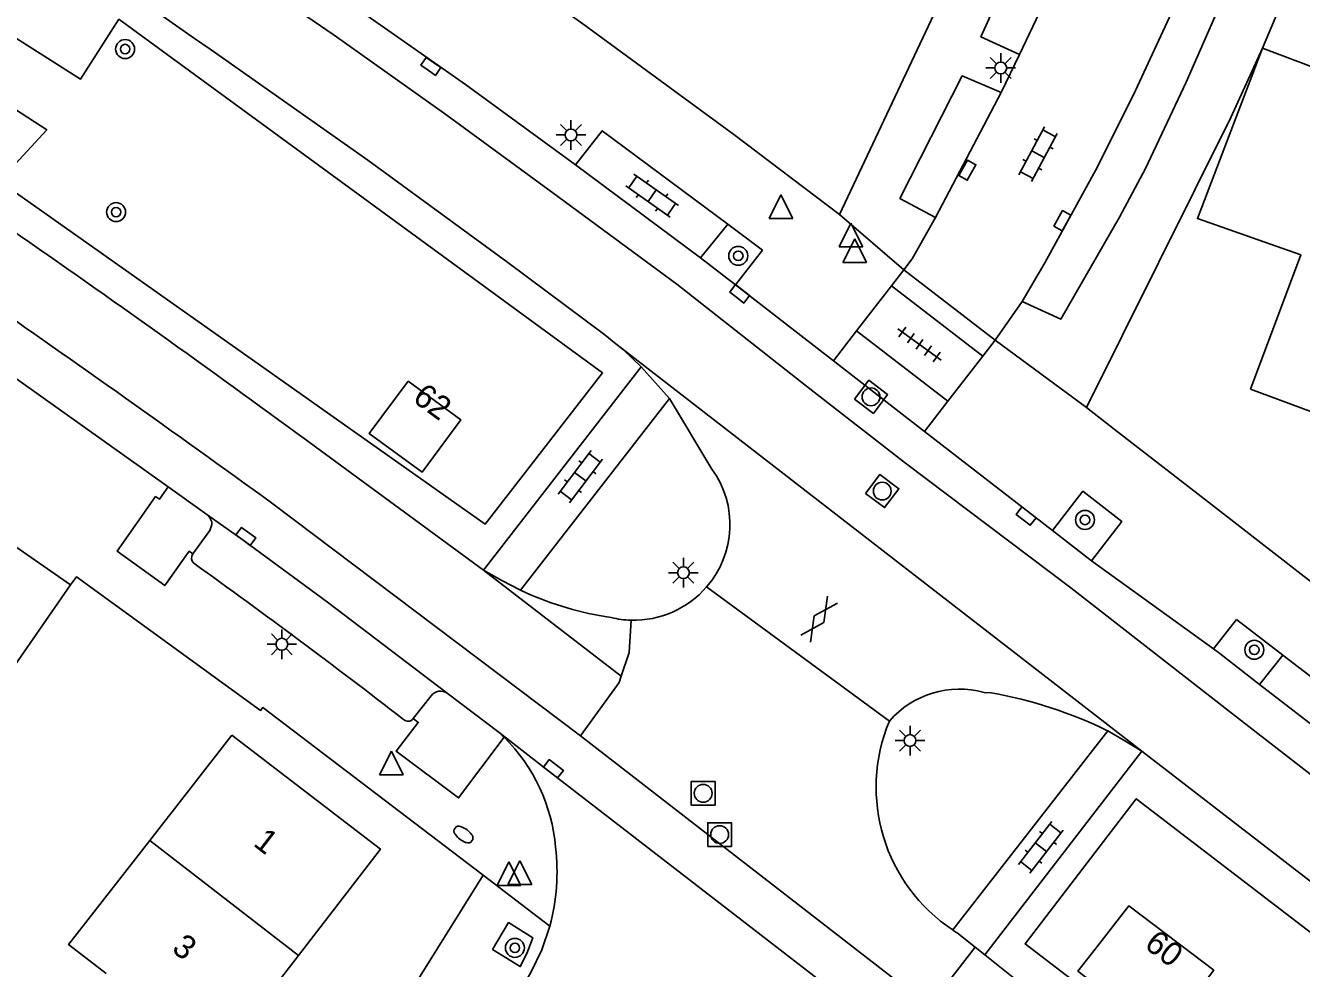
# Model space of a CAD drawing. Extents: x 128000 to 131008, y 398996 to 402500.
# Drawn here: x 128296.3 to 128350.2, y 400114.3 to 400154.1 of the extents above; entities that cross this region are included whole.
import ezdxf

# ---------------------------------------------------------------- set-up
doc = ezdxf.new("R2010")
doc.units = 0
for name, color, linetype in [('gg-afsc-muur', 7, 'Continuous'), ('gg-anno-huisnummerreeks BGT', 7, 'Continuous'), ('gg-bbg-bijgebouw', 7, 'Continuous'), ('gg-bbg-gedigitaliseerde bebouwing', 7, 'Continuous'), ('gg-bbg-hoofdgebouw', 7, 'Continuous'), ('gg-bbg-tussenscheiding', 7, 'Continuous'), ('gg-knt-verharding', 7, 'Continuous'), ('gg-knt-verharding nz', 7, 'Continuous'), ('gt-grn-groengrens', 7, 'Continuous'), ('gt-grn-groengrens NZ', 7, 'Continuous'), ('gt-grn-weggrens', 7, 'Continuous'), ('gt-grn-weggrens revisie', 7, 'Continuous'), ('gt-symb-boom', 7, 'Continuous'), ('gt-symb-brandkraan', 7, 'Continuous'), ('gt-symb-gesloten verharding', 7, 'Continuous'), ('gt-symb-klinker verharding', 7, 'Continuous'), ('gt-symb-kolk', 7, 'Continuous'), ('gt-symb-lichtmast', 7, 'Continuous'), ('gt-symb-rioolschacht', 7, 'Continuous'), ('gt-symb-tegel verharding', 7, 'Continuous'), ('gt-symb-waterafsluiter', 7, 'Continuous')]:
    doc.layers.add(name, color=color, linetype=linetype)

# ---------------------------------------------------------------- blocks, each defined once
blk = doc.blocks.new('gt0-KOLK')
at = {"layer": 'gt-symb-kolk'}
blk.add_lwpolyline([(0, 0), (0.375, 0), (0.375, 0.4), (-0.375, 0.4), (-0.375, 0), (0, 0)], dxfattribs=at)
blk = doc.blocks.new('gt0-LMAST')
at = {"layer": 'gt-symb-lichtmast'}
for p, q in [((-0.005, 0.246), (-0.005, 0.621)), ((-0.182, 0.173), (-0.447, 0.438)), ((0.172, 0.173), (0.437, 0.438)), ((-0.255, -0.004), (-0.63, -0.004)), ((-0.182, -0.181), (-0.447, -0.446)), ((-0.005, -0.254), (-0.005, -0.629)), ((0.437, -0.446), (0.172, -0.181)), ((0.245, -0.004), (0.62, -0.004))]:
    blk.add_line(p, q, dxfattribs=at)
blk.add_circle((-0.005, -0.004), 0.25, dxfattribs=at)
blk = doc.blocks.new('gt0-KL1')
at = {"layer": 'gt-symb-klinker verharding'}
for p, q in [((-1.15, 0.3), (1.15, 0.3)), ((-1, -0.3), (-1, 0.3)), ((-0.5, 0.3), (-0.5, 0.45)), ((0, -0.3), (0, 0.3)), ((0.5, 0.3), (0.5, 0.45)), ((1, -0.3), (1, 0.3)), ((-1.15, -0.3), (1.15, -0.3)), ((-0.5, -0.45), (-0.5, -0.3)), ((0.5, -0.45), (0.5, -0.3))]:
    blk.add_line(p, q, dxfattribs=at)
blk = doc.blocks.new('gt0-BOOM')
at = {"layer": 'gt-symb-boom'}
for radius in [0.4, 0.2]:
    blk.add_circle((0, 0), radius, dxfattribs=at)
blk = doc.blocks.new('gt0-RS')
at = {"layer": 'gt-symb-rioolschacht'}
blk.add_lwpolyline([(-0.5, -0.5), (0.5, -0.5), (0.5, 0.5), (-0.5, 0.5)], close=True, dxfattribs=at)
blk.add_circle((0, 0), 0.375, dxfattribs=at)
blk = doc.blocks.new('gt0-TEG1')
at = {"layer": 'gt-symb-tegel verharding'}
for p, q in [((-1.125, 0), (1.125, 0)), ((-0.9, -0.25), (-0.9, 0.25)), ((-0.45, -0.25), (-0.45, 0.25)), ((0, -0.25), (0, 0.25)), ((0.45, -0.25), (0.45, 0.25)), ((0.9, -0.25), (0.9, 0.25))]:
    blk.add_line(p, q, dxfattribs=at)
blk = doc.blocks.new('gt0-WAFSL')
at = {"layer": 'gt-symb-waterafsluiter'}
for p, q in [((-0.5, -0.333), (0, 0.667)), ((0, 0.667), (0.5, -0.333)), ((0.5, -0.333), (-0.5, -0.333))]:
    blk.add_line(p, q, dxfattribs=at)
blk = doc.blocks.new('gt0-GESVH1')
at = {"layer": 'gt-symb-gesloten verharding'}
for p, q in [((-0.992, -0.261), (0.008, 0.239)), ((0.008, -0.261), (-0.992, 0.239)), ((0.008, 0.239), (1.008, -0.261)), ((1.008, 0.239), (0.008, -0.261))]:
    blk.add_line(p, q, dxfattribs=at)
blk = doc.blocks.new('gt0-BR')
at = {"layer": 'gt-symb-brandkraan'}
for centre, radius, start, end in [((-0.244, 0), 0.206, 107.5669, 252.4331), ((0.599, -2.664), 3, 106.892, 107.5669), ((0, -0.691), 0.938, 73.108, 106.892), ((-0.599, -2.664), 3, 72.4331, 73.108), ((0.244, 0), 0.206, 287.567, 72.4331), ((0.599, 2.664), 3, 252.4331, 253.108), ((0, 0.691), 0.938, 253.108, 286.8921), ((-0.599, 2.664), 3, 286.8921, 287.567)]:
    blk.add_arc(centre, radius, start, end, dxfattribs=at)

msp = doc.modelspace()

# ---------------------------------------------------------------- linework, layer by layer
at = {"layer": 'gg-afsc-muur'}
for p, q in [((128348.515, 400153.103), (128352.402, 400162.307)), ((128347.167, 400150.174), (128348.515, 400153.103)), ((128347.167, 400150.174), (128341.087, 400137.934)), ((128341.087, 400137.934), (128342.256, 400137.027)), ((128346.234, 400133.939), (128351.085, 400130.174))]:
    msp.add_line(p, q, dxfattribs=at)
at = {"layer": 'gg-bbg-bijgebouw'}
msp.add_line((128295.59, 400132.29), (128298.22, 400130.451), dxfattribs=at)
msp.add_lwpolyline([(128292, 400127.1), (128294.54, 400125.171), (128298.22, 400130.451)], dxfattribs=at)
at = {"layer": 'gg-bbg-gedigitaliseerde bebouwing'}
for p, q in [((128358.074, 400149.439), (128348.515, 400153.103)), ((128301.559, 400119.677), (128305.02, 400124.11)), ((128298.237, 400115.42), (128301.559, 400119.677))]:
    msp.add_line(p, q, dxfattribs=at)
msp.add_lwpolyline([(128299.721, 400114.066), (128298.131, 400115.285), (128298.237, 400115.42)], dxfattribs=at)
at = {"layer": 'gg-bbg-hoofdgebouw'}
msp.add_line((128348.009, 400138.711), (128353.346, 400136.725), dxfattribs=at)
for points in [[(128348.515, 400153.103), (128345.759, 400145.913), (128350.119, 400144.381), (128348.009, 400138.711)], [(128312.46, 400139.051), (128314.68, 400137.421), (128313.05, 400135.211), (128310.82, 400136.84), (128312.46, 400139.051)], [(128305.02, 400124.11), (128311.29, 400119.311), (128307.832, 400114.828)], [(128341.442, 400115.088), (128340.72, 400114.161), (128344.32, 400111.411), (128346.45, 400114.201), (128342.87, 400116.921), (128341.442, 400115.088)], [(128307.832, 400114.828), (128304.64, 400110.69), (128306.2, 400109.501), (128306.089, 400109.358)]]:
    msp.add_lwpolyline(points, dxfattribs=at)
at = {"layer": 'gg-bbg-tussenscheiding'}
msp.add_line((128301.559, 400119.677), (128307.832, 400114.828), dxfattribs=at)
at = {"layer": 'gg-knt-verharding'}
for p, q in [((128330.66, 400146.077), (128336.729, 400158.944)), ((128338.25, 400152.834), (128337.483, 400151.233)), ((128324.798, 400144.253), (128319.515, 400148.181)), ((128324.798, 400144.253), (128325.95, 400145.667)), ((128327.415, 400144.58), (128325.95, 400145.667)), ((128326.275, 400143.109), (128327.415, 400144.58)), ((128324.798, 400144.253), (128326.275, 400143.109)), ((128333.373, 400143.749), (128337.225, 400140.782)), ((128326.275, 400143.109), (128330.411, 400139.903)), ((128331.385, 400141.168), (128332.853, 400143.074)), ((128332.853, 400143.074), (128336.705, 400140.107)), ((128338.37, 400142.41), (128337.225, 400140.782)), ((128335.237, 400138.201), (128331.385, 400141.168)), ((128294.644, 400140.057), (128302.336, 400134.589)), ((128336.705, 400140.107), (128335.237, 400138.201)), ((128322.297, 400139.653), (128315.643, 400131.082)), ((128323.485, 400138.321), (128322.297, 400139.653)), ((128330.411, 400139.903), (128334.254, 400136.925)), ((128323.485, 400138.321), (128317.196, 400130.231)), ((128325.28, 400135.338), (128323.485, 400138.321)), ((128334.254, 400136.925), (128339.647, 400132.745)), ((128346.234, 400133.939), (128342.256, 400137.027)), ((128308.55, 400136.275), (128315.643, 400131.082)), ((128302.336, 400134.589), (128303.97, 400133.427)), ((128339.647, 400132.745), (128341.292, 400131.47)), ((128341.292, 400131.47), (128346.439, 400127.752)), ((128320.759, 400129.121), (128321.03, 400129.08)), ((128346.439, 400127.752), (128347.405, 400129)), ((128349.371, 400127.495), (128347.405, 400129)), ((128349.371, 400127.495), (128348.386, 400126.26)), ((128359.576, 400117.598), (128348.386, 400126.26)), ((128312.675, 400124.819), (128313.426, 400125.772)), ((128314.11, 400125.89), (128316.305, 400124.229)), ((128337.061, 400125.9), (128336.76, 400125.921)), ((128341.976, 400124.297), (128335.443, 400115.898)), ((128343.421, 400123.438), (128336.79, 400114.852)), ((128343.421, 400123.438), (128363.012, 400108.3)), ((128335.621, 400115.784), (128336.384, 400115.176)), ((128336.384, 400115.176), (128334.461, 400112.69)), ((128336.384, 400115.176), (128336.79, 400114.852)), ((128336.79, 400114.852), (128339.331, 400112.827))]:
    msp.add_line(p, q, dxfattribs=at)
for points in [[(128286.049, 400176.894), (128298.093, 400169.193), (128305.665, 400164.068), (128312.348, 400159.426), (128319.83, 400154.125), (128326.197, 400149.45), (128330.66, 400146.077)], [(128345.477, 400169.285), (128343.843, 400169.925), (128340.922, 400163.068), (128336.63, 400153.581), (128338.25, 400152.834)], [(128348.256, 400162.839), (128349.875, 400162.125), (128345.292, 400151.655), (128343.573, 400148.023), (128342.481, 400145.973), (128339.999, 400141.662), (128338.37, 400142.41)], [(128319.515, 400148.181), (128314.878, 400151.559), (128310.153, 400154.862)], [(128304.762, 400152.586), (128310.758, 400148.373), (128316.668, 400144.052), (128320.759, 400141.001), (128321.15, 400140.685)], [(128337.483, 400151.233), (128335.843, 400151.925), (128333.207, 400146.758), (128334.708, 400145.956)], [(128325.95, 400145.667), (128320.64, 400149.609), (128319.515, 400148.181)], [(128333.373, 400143.749), (128333.731, 400144.209), (128334.708, 400145.956)], [(128321.15, 400140.685), (128321.54, 400140.369), (128322.297, 400139.653)], [(128302.336, 400134.589), (128301.971, 400134.075), (128301.807, 400134.178), (128300.178, 400131.881), (128302.191, 400130.424), (128303.225, 400131.872), (128303.371, 400131.767)], [(128341.292, 400131.47), (128342.576, 400133.127), (128340.932, 400134.403), (128339.647, 400132.745)], [(128303.371, 400131.767), (128304.091, 400132.756), (128304.184, 400133.001), (128304.178, 400133.121), (128304.099, 400133.281), (128303.97, 400133.427)], [(128303.97, 400133.427), (128305.499, 400132.338), (128309.051, 400129.725), (128314.11, 400125.89)], [(128315.643, 400131.082), (128316.412, 400130.645), (128317.196, 400130.231)], [(128315.627, 400118.211), (128306.327, 400125.277), (128306.236, 400125.158), (128298.465, 400130.792), (128298.22, 400130.451)], [(128346.439, 400127.752), (128346.71, 400127.557), (128348.386, 400126.26)], [(128359.576, 400117.598), (128360.515, 400118.86), (128360.046, 400119.258), (128352.97, 400124.741), (128349.371, 400127.495)], [(128316.512, 400124.03), (128314.587, 400121.467), (128311.952, 400123.447), (128312.888, 400124.654), (128312.675, 400124.819)], [(128316.305, 400124.229), (128318.469, 400122.54), (128330.695, 400113.112), (128333.241, 400111.126)], [(128343.421, 400123.438), (128342.704, 400123.882), (128341.976, 400124.297)], [(128304.143, 400100.089), (128307.025, 400104.413), (128315.627, 400118.211)], [(128316.021, 400115.069), (128316.698, 400116.211), (128317.716, 400115.568), (128317.469, 400114.9), (128317.187, 400114.353), (128316.021, 400115.069)], [(128318.437, 400116.064), (128318.096, 400115.056), (128317.634, 400114.098), (128316.983, 400112.989)]]:
    msp.add_lwpolyline(points, dxfattribs=at)
for centre, radius, start, end in [((128043.797, 399782.395), 452.928, 54.81822, 58.06884), ((127987.317, 399699.837), 541.912, 53.64569, 56.88085), ((128322.041, 400132.996), 3.997, 318.9003, 35.8695), ((128303.642, 400131.595), 0.321, 147.5811, 225.5068), ((128127.702, 399885.972), 301.818, 52.30115, 54.39536), ((128321.964, 400133.063), 4.099, 268.6002, 318.894), ((128323.056, 400142.767), 13.838, 244.9469, 260.4458), ((128322, 400133.029), 4.067, 256.2076, 268.0904), ((128335.732, 400122.114), 3.944, 74.8834, 138.8096), ((128313.831, 400125.467), 0.507, 56.5725, 143.0036), ((128333.995, 400108.164), 17.999, 63.6795, 80.1936), ((128312.456, 400124.961), 0.261, 223.636, 327.0061), ((128339.432, 400121.924), 7.227, 157.3201, 236.4966), ((128311.503, 400119.027), 7.079, 44.9667, 47.2909), ((128311.223, 400118.728), 7.489, 5.0991, 45.0672), ((128310.004, 400118.358), 8.739, 344.779, 6.8053), ((128339.411, 400121.897), 7.193, 236.5206, 238.2044)]:
    msp.add_arc(centre, radius, start, end, dxfattribs=at)
at = {"layer": 'gg-knt-verharding nz'}
for p, q in [((128334.708, 400145.956), (128337.483, 400151.233)), ((128306.692, 400133.92), (128319.729, 400124.084)), ((128319.729, 400124.084), (128334.461, 400112.69))]:
    msp.add_line(p, q, dxfattribs=at)
for points in [[(128209.306, 400212.905), (128219.094, 400207.909), (128228.651, 400202.939), (128233.721, 400200.175), (128246.372, 400193.123), (128265.511, 400181.916), (128271.493, 400178.213), (128280.721, 400172.584), (128283.814, 400170.657), (128289.162, 400167.284), (128294.917, 400163.532), (128297.554, 400161.703), (128309.341, 400153.64), (128314.057, 400150.293), (128318.569, 400146.997), (128323.792, 400143.143), (128329.47, 400138.681), (128333.45, 400135.587), (128340.422, 400130.338), (128347.368, 400124.911), (128358.726, 400116.113), (128365.181, 400111.188)], [(128338.25, 400152.834), (128342.224, 400161.171), (128345.477, 400169.285)], [(128348.256, 400162.839), (128345.286, 400155.937), (128343.152, 400151.306), (128341.543, 400148.088), (128339.322, 400144.043), (128338.37, 400142.41)]]:
    msp.add_lwpolyline(points, dxfattribs=at)
msp.add_arc((127872.765, 399535.092), 739.518, 54.071889, 56.419646, dxfattribs=at)
at = {"layer": 'gt-grn-groengrens'}
for points in [[(128214.185, 400205.417), (128212.932, 400202.61), (128232.688, 400191.941), (128253.745, 400179.852), (128276.901, 400165.612), (128298.637, 400151.792), (128300.247, 400154.323)], [(128210.572, 400197.416), (128211.865, 400199.973), (128219.975, 400195.87), (128239.413, 400185.282), (128265.562, 400169.825), (128274.22, 400164.582), (128297.209, 400149.652), (128295.208, 400147.489)]]:
    msp.add_lwpolyline(points, dxfattribs=at)
at = {"layer": 'gt-grn-groengrens NZ'}
for points in [[(128300.247, 400154.323), (128320.664, 400139.396), (128315.714, 400133.02), (128295.208, 400147.489)], [(128355.088, 400102.599), (128338.491, 400115.312), (128343.179, 400121.432), (128381.971, 400091.716), (128377.216, 400085.51), (128372.399, 400089.23), (128355.088, 400102.599)]]:
    msp.add_lwpolyline(points, dxfattribs=at)
at = {"layer": 'gt-grn-weggrens'}
for p, q in [((128333.373, 400143.749), (128330.66, 400146.077)), ((128332.853, 400143.074), (128333.373, 400143.749)), ((128330.411, 400139.903), (128331.385, 400141.168)), ((128321.15, 400140.685), (128343.421, 400123.438)), ((128337.225, 400140.782), (128336.705, 400140.107)), ((128341.087, 400137.934), (128337.225, 400140.782)), ((128335.237, 400138.201), (128334.254, 400136.925)), ((128321.452, 400126.61), (128315.643, 400131.082)), ((128318.437, 400116.064), (128315.627, 400118.211))]:
    msp.add_line(p, q, dxfattribs=at)
at = {"layer": 'gt-grn-weggrens revisie'}
msp.add_line((128332.764, 400124.711), (128325.053, 400130.368), dxfattribs=at)
for points in [[(128321.452, 400126.61), (128321.791, 400127.604), (128321.864, 400128.965)], [(128319.729, 400124.084), (128321.358, 400126.334), (128321.452, 400126.61)]]:
    msp.add_lwpolyline(points, dxfattribs=at)

# ---------------------------------------------------------------- block references
at = {"layer": 'gt-symb-boom'}
for p in [(128300.518, 400153.059), (128300.137, 400146.182), (128326.39, 400144.336), (128341.02, 400133.195), (128348.163, 400127.719), (128316.965, 400115.144)]:
    msp.add_blockref('gt0-BOOM', p, dxfattribs=at)
at = {"layer": 'gt-symb-brandkraan', "rotation": -37.365386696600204}
msp.add_blockref('gt0-BR', (128314.795, 400119.925), dxfattribs=at)
at = {"layer": 'gt-symb-gesloten verharding', "rotation": -124.61180636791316}
msp.add_blockref('gt0-GESVH1', (128329.81, 400129.009), dxfattribs=at)
at = {"layer": 'gt-symb-klinker verharding'}
for p, rotation in [((128339.036, 400148.622), 61.71863891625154), ((128322.755, 400146.876), 144.76864261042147), ((128319.724, 400135.02), 52.843625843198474), ((128339.154, 400119.387), 52.190347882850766)]:
    msp.add_blockref('gt0-KL1', p, dxfattribs=dict(at, rotation=rotation))
at = {"layer": 'gt-symb-kolk'}
for p, rotation in [((128313.301, 400152.165), -34.94574409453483), ((128336.231, 400147.85), 60.717171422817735), ((128340.241, 400145.721), 60.7171714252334), ((128326.326, 400142.575), -37.68175949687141), ((128338.411, 400133.2), -37.68393138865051), ((128305.499, 400132.338), -36.33409177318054), ((128318.469, 400122.54), -37.64141351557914)]:
    msp.add_blockref('gt0-KOLK', p, dxfattribs=dict(at, rotation=rotation))
at = {"layer": 'gt-symb-lichtmast'}
for p in [(128337.471, 400152.264), (128319.335, 400149.439), (128324.082, 400130.975), (128307.136, 400127.957), (128333.641, 400123.894)]:
    msp.add_blockref('gt0-LMAST', p, dxfattribs=at)
at = {"layer": 'gt-symb-rioolschacht'}
for p, rotation in [((128331.991, 400138.389), -37.07612031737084), ((128332.465, 400134.414), -37.07612031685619)]:
    msp.add_blockref('gt0-RS', p, dxfattribs=dict(at, rotation=rotation))
for p in [(128324.908, 400121.664), (128325.603, 400119.922)]:
    msp.add_blockref('gt0-RS', p, dxfattribs=at)
at = {"layer": 'gt-symb-tegel verharding', "rotation": 144.11588683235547}
msp.add_blockref('gt0-TEG1', (128334.036, 400140.598), dxfattribs=at)
at = {"layer": 'gt-symb-waterafsluiter'}
for p in [(128328.187, 400146.247), (128331.144, 400145.051), (128331.301, 400144.382), (128311.751, 400122.772), (128316.711, 400118.104), (128317.173, 400118.145)]:
    msp.add_blockref('gt0-WAFSL', p, dxfattribs=at)

# ---------------------------------------------------------------- texts
at = {"layer": 'gg-anno-huisnummerreeks BGT'}
for s, rotation, p in [('62', 323.9, (128312.601, 400138.224)), ('1', 322.4, (128305.882, 400119.485)), ('60', 322.6, (128343.474, 400115.181)), ('3', 322.4, (128302.44, 400115.023))]:
    msp.add_text(s, height=1, rotation=rotation, dxfattribs=at).set_placement(p)

doc.saveas('drawing.dxf')
